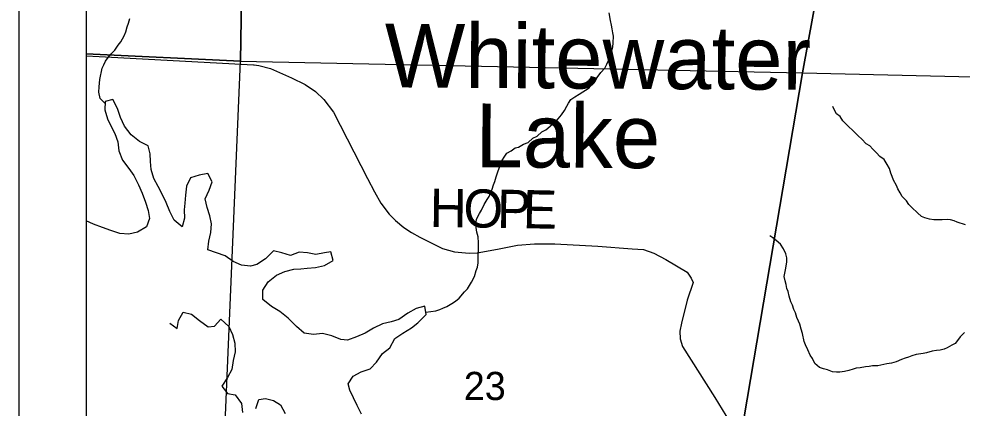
# Model space of a CAD drawing. Extents: x 0 to 34, y 0 to 22.
# Drawn here: x 2 to 3.401, y 20.228 to 20.806 of the extents above; entities that cross this region are included whole.
import ezdxf

# ---------------------------------------------------------------- set-up
doc = ezdxf.new("R2010")
doc.units = 0
for name, color, linetype in [('Default', 7, 'Continuous'), ('GM_X_County_Road', 7, 'Continuous'), ('GM_X_County_Road_Text', 7, 'Continuous'), ('GM_X_Major_Lake', 7, 'Continuous'), ('GM_X_Major_Lake_Text', 7, 'Continuous'), ('GM_X_Minor_River', 7, 'Continuous'), ('GM_X_Section', 7, 'Continuous'), ('GM_X_Section_Text', 7, 'Continuous'), ('SH_Data', 7, 'Continuous')]:
    doc.layers.add(name, color=color, linetype=linetype)

msp = doc.modelspace()

# ---------------------------------------------------------------- linework, layer by layer
at = {"layer": 'Default'}
for points in [[(2.3319, 20.9), (2.1, 20.9), (2.1, 20.7541), (2.3292, 20.7433)], [(3.1961, 20.9), (2.3319, 20.9), (2.3292, 20.7433), (3.1645, 20.7261)], [(4.3307, 20.9), (3.1961, 20.9), (3.1645, 20.7261), (4.3261, 20.699)], [(2.1, 20.7541), (2.1, 19.8111), (2.2447, 19.8069), (2.2486, 19.9841), (2.2971, 19.9829), (2.3292, 20.7433)]]:
    msp.add_lwpolyline(points, close=True, dxfattribs=at)
at = {"layer": 'GM_X_County_Road'}
msp.add_line((2.1, 20.7515), (2.1195, 20.7503), dxfattribs=at)
for points in [[(2.1195, 20.7503), (2.3488, 20.7382), (2.3498, 20.738)], [(2.3498, 20.738), (2.3567, 20.7369), (2.3741, 20.7326), (2.4052, 20.7189), (2.4256, 20.7088), (2.4409, 20.6985), (2.4533, 20.6864), (2.4675, 20.6674), (2.518, 20.5689), (2.5284, 20.5492), (2.5378, 20.5325), (2.5503, 20.516), (2.5598, 20.5065), (2.5722, 20.4961), (2.5834, 20.4887), (2.5956, 20.482), (2.6096, 20.475), (2.6294, 20.465), (2.6474, 20.4599), (2.6689, 20.4581), (2.6809, 20.4587)], [(2.6809, 20.4587), (2.7111, 20.464), (2.7408, 20.4697), (2.766, 20.4718), (2.7962, 20.4718), (2.8603, 20.4682), (2.9114, 20.4643), (2.9281, 20.4633), (2.9433, 20.4579), (2.9611, 20.4484), (2.9927, 20.4299), (2.9987, 20.421), (3.0016, 20.4143), (2.993, 20.388), (2.9845, 20.3539), (2.982, 20.3422), (2.9824, 20.3305), (2.986, 20.3195), (3.0342, 20.2435), (3.0612, 20.1987)]]:
    msp.add_lwpolyline(points, dxfattribs=at)
at = {"layer": 'GM_X_Major_Lake'}
for points in [[(2.3627, 20.4028), (2.3706, 20.4155), (2.3826, 20.4255), (2.3953, 20.4309), (2.4086, 20.4344), (2.4189, 20.4346), (2.4284, 20.4355), (2.4406, 20.4368), (2.4543, 20.4395), (2.467, 20.4472), (2.4635, 20.4602), (2.454, 20.4585), (2.4414, 20.4561), (2.4286, 20.4587), (2.4164, 20.4597), (2.4038, 20.4547), (2.3906, 20.4584), (2.3781, 20.4617), (2.3665, 20.4498), (2.3537, 20.4414), (2.3442, 20.4389), (2.3309, 20.44), (2.3185, 20.4456), (2.3066, 20.4539), (2.2809, 20.4628), (2.2824, 20.4761), (2.2853, 20.4886), (2.2864, 20.5015), (2.2836, 20.5137), (2.2797, 20.5259), (2.277, 20.5389), (2.2826, 20.5517), (2.287, 20.5642), (2.2809, 20.5765), (2.2679, 20.5741), (2.2549, 20.5699), (2.2493, 20.5578), (2.2478, 20.5442), (2.2464, 20.5324), (2.2455, 20.5225), (2.2459, 20.51), (2.2426, 20.4971), (2.2307, 20.5073), (2.2241, 20.52), (2.2191, 20.5334), (2.2126, 20.5465), (2.2071, 20.5572), (2.2006, 20.5692), (2.1967, 20.5822), (2.1954, 20.5944), (2.1953, 20.6058), (2.1922, 20.6177), (2.1794, 20.624), (2.1667, 20.6338), (2.1571, 20.647), (2.151, 20.6597), (2.1463, 20.6731), (2.1398, 20.6865), (2.1283, 20.6834), (2.1277, 20.6712), (2.1319, 20.6578), (2.1374, 20.6455), (2.1425, 20.6359), (2.1471, 20.6236), (2.1487, 20.6099), (2.1541, 20.5961), (2.1633, 20.5841), (2.1707, 20.5737), (2.1779, 20.5594), (2.183, 20.5471), (2.188, 20.5337), (2.1919, 20.5215), (2.1939, 20.5096), (2.1898, 20.4972), (2.1763, 20.4891), (2.1634, 20.4864), (2.1501, 20.4874), (2.1365, 20.4915), (2.1241, 20.496), (2.1109, 20.5009), (2.1, 20.5063)], [(2.5089, 20.2185), (2.5024, 20.2315), (2.497, 20.2431), (2.4919, 20.2542), (2.4895, 20.2638), (2.4966, 20.2754), (2.5088, 20.2816), (2.5219, 20.2859), (2.5316, 20.2959), (2.5402, 20.309), (2.5514, 20.3175), (2.5586, 20.331), (2.5705, 20.3391), (2.5832, 20.3472), (2.5929, 20.3546), (2.6053, 20.3669), (2.6033, 20.3791), (2.5903, 20.3756), (2.5777, 20.369), (2.5645, 20.3594), (2.5531, 20.3559), (2.5401, 20.3531), (2.527, 20.3466), (2.5147, 20.3393), (2.5017, 20.3339), (2.4883, 20.3288), (2.4784, 20.3298), (2.4652, 20.3351), (2.4513, 20.3388), (2.438, 20.3372), (2.4239, 20.339), (2.4124, 20.3488), (2.4001, 20.3612), (2.3878, 20.3714), (2.3755, 20.3789), (2.3624, 20.3891), (2.3627, 20.4028)], [(2.2245, 20.3538), (2.2354, 20.3459), (2.2372, 20.3581), (2.2439, 20.3701), (2.2564, 20.3675), (2.2683, 20.3581), (2.2814, 20.3483), (2.2909, 20.3496), (2.3003, 20.3601), (2.3121, 20.3488), (2.3176, 20.3369), (2.3207, 20.3242), (2.3216, 20.3113), (2.3186, 20.2984), (2.3164, 20.2852), (2.3101, 20.2732), (2.3014, 20.2604), (2.3099, 20.2492), (2.3212, 20.2474), (2.3308, 20.2347), (2.3324, 20.2213)], [(2.3523, 20.2273), (2.3564, 20.2405), (2.3663, 20.2418), (2.3784, 20.2389), (2.3885, 20.2326), (2.3958, 20.2199)]]:
    msp.add_lwpolyline(points, dxfattribs=at)
at = {"layer": 'GM_X_Minor_River'}
for points in [[(2.6048, 20.3704), (2.6193, 20.3725), (2.6255, 20.3743), (2.6301, 20.3761), (2.6358, 20.3787), (2.6431, 20.3831), (2.6485, 20.3869), (2.6543, 20.391), (2.6621, 20.4007), (2.6668, 20.4048), (2.6723, 20.4147), (2.677, 20.4233), (2.6794, 20.4324), (2.6814, 20.4374), (2.6823, 20.4438), (2.6828, 20.4732), (2.6823, 20.4823), (2.6805, 20.4892), (2.6795, 20.4964), (2.6792, 20.5041), (2.6801, 20.5086), (2.6844, 20.5169), (2.6872, 20.5218), (2.6915, 20.5302), (2.6958, 20.5377), (2.6986, 20.5422), (2.701, 20.5487), (2.7033, 20.5532), (2.705, 20.5597), (2.7074, 20.5646), (2.7094, 20.5714), (2.7114, 20.579), (2.7138, 20.5843), (2.7158, 20.5903), (2.7178, 20.5953), (2.7221, 20.602), (2.7249, 20.6069), (2.7314, 20.6099), (2.7376, 20.6144), (2.7425, 20.6154), (2.7499, 20.6199), (2.7568, 20.6224), (2.7637, 20.6288), (2.7703, 20.6321), (2.7768, 20.6385), (2.783, 20.6414), (2.7927, 20.6497), (2.7988, 20.6549), (2.8062, 20.6639), (2.8109, 20.6699), (2.8141, 20.6764), (2.8168, 20.6809), (2.8203, 20.6862), (2.8261, 20.6906), (2.8323, 20.6943), (2.8473, 20.704), (2.852, 20.7104), (2.8578, 20.7172), (2.8649, 20.7266), (2.8707, 20.733), (2.8738, 20.739), (2.8758, 20.7435), (2.8786, 20.7496), (2.8806, 20.7564), (2.8823, 20.7644), (2.8832, 20.7705), (2.8837, 20.7807), (2.8827, 20.7857), (2.8817, 20.7914), (2.8806, 20.7968), (2.8788, 20.8041), (2.8771, 20.8151)], [(2.1282, 20.6805), (2.1207, 20.6877), (2.119, 20.6972), (2.1195, 20.7052), (2.1196, 20.7105), (2.1204, 20.7162), (2.1213, 20.7211), (2.1226, 20.728), (2.1238, 20.7329), (2.1262, 20.7378), (2.1286, 20.7435), (2.1328, 20.7488), (2.1367, 20.7536), (2.1426, 20.76), (2.1473, 20.7672), (2.1515, 20.7721), (2.1563, 20.7811), (2.1587, 20.7868), (2.1607, 20.7944), (2.1627, 20.7997), (2.1647, 20.8069)], [(3.4066, 20.4999), (3.3941, 20.5043), (3.3896, 20.5062), (3.3843, 20.5075), (3.379, 20.5083), (3.3717, 20.5077), (3.3653, 20.5074), (3.3596, 20.5075), (3.3531, 20.5084), (3.3459, 20.5104), (3.341, 20.5124), (3.335, 20.5178), (3.3268, 20.5259), (3.3223, 20.5302), (3.319, 20.536), (3.3126, 20.5422), (3.3093, 20.5475), (3.306, 20.5537), (3.3041, 20.5587), (3.2997, 20.5667), (3.2975, 20.5721), (3.2957, 20.5771), (3.2936, 20.584), (3.2899, 20.5898), (3.2854, 20.5971), (3.279, 20.6018), (3.2742, 20.6072), (3.2686, 20.6126), (3.2641, 20.6176), (3.2588, 20.6207), (3.2525, 20.6273), (3.2469, 20.6324), (3.2401, 20.6393), (3.2315, 20.6471), (3.2241, 20.6548), (3.2204, 20.661), (3.2147, 20.6653), (3.2114, 20.6714), (3.2092, 20.6758)], [(3.4048, 20.3399), (3.3986, 20.3339), (3.3944, 20.3283), (3.3912, 20.3237), (3.3862, 20.3212), (3.3793, 20.3175), (3.3747, 20.3153), (3.369, 20.3138), (3.3636, 20.3131), (3.3571, 20.3121), (3.3487, 20.31), (3.3434, 20.3089), (3.3334, 20.3072), (3.3266, 20.3054), (3.3216, 20.3032), (3.3166, 20.3017), (3.3116, 20.2999), (3.3036, 20.2966), (3.2963, 20.2944), (3.2898, 20.2934), (3.2852, 20.2923), (3.2764, 20.2906), (3.2684, 20.2903), (3.2635, 20.2896), (3.2577, 20.289), (3.2501, 20.2876), (3.244, 20.2869), (3.2394, 20.2858), (3.2329, 20.2837), (3.2268, 20.2822), (3.2199, 20.2812), (3.2146, 20.2813), (3.2089, 20.2818), (3.2013, 20.2845), (3.1953, 20.2862), (3.1896, 20.2882), (3.1828, 20.294), (3.1792, 20.3013), (3.1758, 20.3063), (3.1722, 20.3144), (3.1689, 20.3216), (3.1667, 20.3266), (3.1642, 20.3385), (3.1621, 20.345), (3.1603, 20.3523), (3.1581, 20.3569), (3.1559, 20.3626), (3.1541, 20.3691), (3.1516, 20.3741), (3.1494, 20.3806), (3.1468, 20.3856), (3.1443, 20.394), (3.1429, 20.4009), (3.1411, 20.4055), (3.14, 20.4113), (3.1386, 20.417), (3.1372, 20.4231), (3.1381, 20.4284), (3.1389, 20.4334), (3.1402, 20.4387), (3.141, 20.4451), (3.1412, 20.4509), (3.1397, 20.457), (3.1361, 20.4646), (3.1316, 20.4712), (3.1253, 20.477), (3.1204, 20.4809), (3.1159, 20.4836)]]:
    msp.add_lwpolyline(points, dxfattribs=at)
at = {"layer": 'GM_X_Section'}
for points in [[(2.3292, 20.7433), (3.1645, 20.7261), (3.0048, 19.785), (2.2447, 19.8069), (2.2486, 19.9841), (2.2971, 19.9829)], [(3.1645, 20.7261), (4.3261, 20.699), (4.3194, 20.2817), (4.3193, 20.2753), (4.3164, 20.0605), (4.2362, 19.9572), (4.2253, 19.9438), (4.2171, 19.9357), (4.2598, 19.9346), (4.2313, 19.8855), (4.2007, 19.856), (4.1813, 19.8371), (4.1568, 19.8116), (4.1378, 19.745), (3.0048, 19.785)]]:
    msp.add_lwpolyline(points, close=True, dxfattribs=at)
at = {"layer": 'SH_Data'}
for p, q in [((2, 21), (2, 14)), ((2.1, 20.9), (2.1, 14.1))]:
    msp.add_line(p, q, dxfattribs=at)

# ---------------------------------------------------------------- texts
at = {"layer": 'GM_X_County_Road_Text'}
for s, rotation, p in [('H', 359.235, (2.6102, 20.4971)), ('O', 359.2396, (2.6602, 20.4964)), ('P', 359.2255, (2.7102, 20.4957)), ('E', 358.8428, (2.7484, 20.4952))]:
    msp.add_text(s, height=0.0568, rotation=rotation, dxfattribs=at).set_placement(p)
at = {"layer": 'GM_X_Major_Lake_Text'}
for s, rotation, p in [('Whitewater', 359.6557, (2.5433, 20.7045)), ('Lake', 359.6551, (2.6781, 20.5859))]:
    msp.add_text(s, height=0.09469, rotation=rotation, dxfattribs=at).set_placement(p)
at = {"layer": 'GM_X_Section_Text'}
msp.add_text('23', height=0.04186, rotation=0, dxfattribs=at).set_placement((2.6611, 20.2397))

doc.saveas('drawing.dxf')
